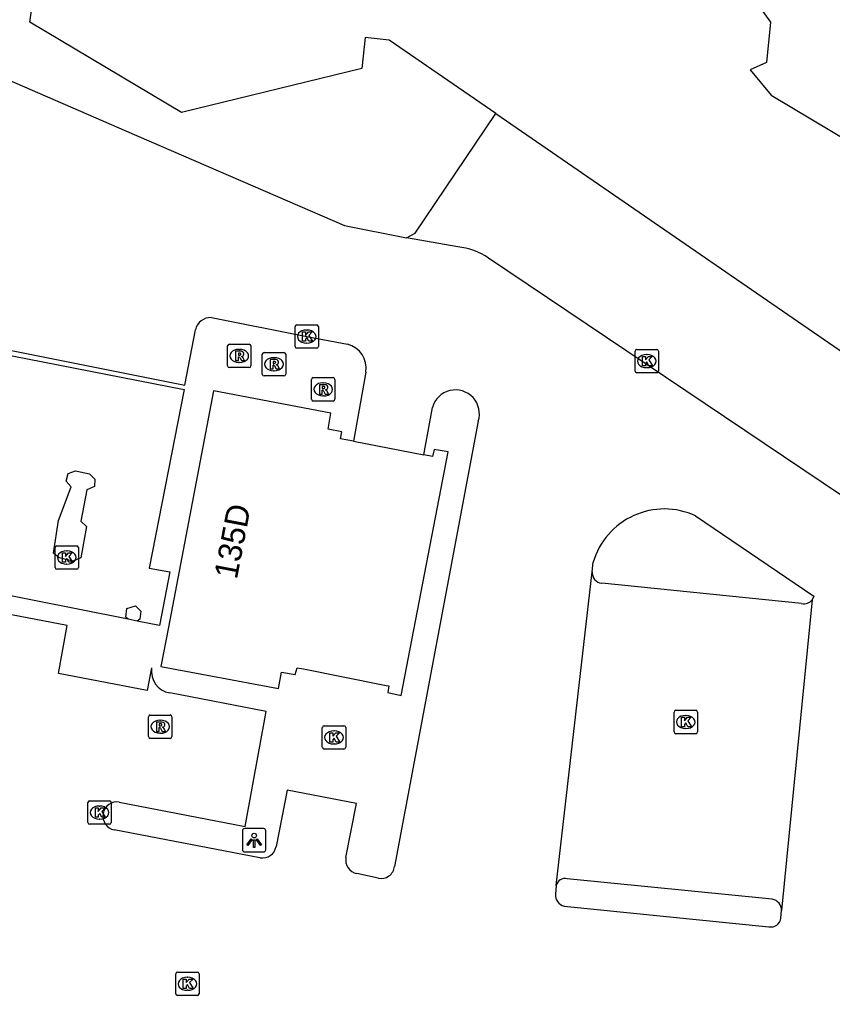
# Model space of a CAD drawing. Extents: x 161696 to 162377, y 380761 to 381673.
# Drawn here: x 161855.54 to 161890.33, y 381565.92 to 381607.68 of the extents above; entities that cross this region are included whole.
import ezdxf

# ---------------------------------------------------------------- set-up
doc = ezdxf.new("R2010")
doc.units = 0
for name, color, linetype in [('IMGEO_Kolk', 7, 'Continuous'), ('IMGEO_Lichtpunt', 7, 'Continuous'), ('IMGEO_Pand', 7, 'Continuous'), ('IMGEO_Pand_nummerreeks', 7, 'Continuous'), ('IMGEO_Parkeervlak_open', 7, 'Continuous'), ('IMGEO_Rijbaan_lokaal_open', 7, 'Continuous'), ('IMGEO_Rioolput', 7, 'Continuous'), ('IMGEO_Voetpad_open', 7, 'Continuous')]:
    doc.layers.add(name, color=color, linetype=linetype)

msp = doc.modelspace()

# ---------------------------------------------------------------- linework, layer by layer
at = {"layer": 'IMGEO_Kolk'}
for p, q in [((161867.331, 381593.683), (161867.331, 381594.535)), ((161867.406, 381594.609), (161868.258, 381594.609)), ((161867.819, 381594.389), (161867.844, 381594.389)), ((161868.332, 381594.535), (161868.332, 381593.683)), ((161868.258, 381593.609), (161867.406, 381593.609)), ((161867.842, 381593.829), (161867.817, 381593.829)), ((161881.956, 381593.562), (161882.808, 381593.562)), ((161881.881, 381592.636), (161881.881, 381593.488)), ((161882.369, 381593.342), (161882.394, 381593.342)), ((161882.882, 381593.488), (161882.882, 381592.636)), ((161882.392, 381592.782), (161882.367, 381592.782)), ((161882.808, 381592.562), (161881.956, 381592.562)), ((161857.061, 381584.23), (161857.061, 381585.082)), ((161857.136, 381585.156), (161857.988, 381585.156)), ((161857.549, 381584.936), (161857.574, 381584.936)), ((161858.062, 381585.082), (161858.062, 381584.23)), ((161857.572, 381584.376), (161857.547, 381584.376)), ((161857.988, 381584.156), (161857.136, 381584.156)), ((161883.623, 381578.118), (161884.475, 381578.118)), ((161883.548, 381577.192), (161883.548, 381578.044)), ((161884.036, 381577.898), (161884.061, 381577.898)), ((161884.549, 381578.044), (161884.549, 381577.192)), ((161868.498, 381576.534), (161868.498, 381577.386)), ((161868.573, 381577.46), (161869.425, 381577.46)), ((161869.499, 381577.386), (161869.499, 381576.534)), ((161884.059, 381577.338), (161884.034, 381577.338)), ((161868.986, 381577.24), (161869.011, 381577.24)), ((161884.475, 381577.118), (161883.623, 381577.118)), ((161869.425, 381576.46), (161868.573, 381576.46)), ((161869.009, 381576.68), (161868.984, 381576.68)), ((161858.465, 381573.315), (161858.465, 381574.167)), ((161858.54, 381574.241), (161859.392, 381574.241)), ((161858.953, 381574.021), (161858.978, 381574.021)), ((161859.466, 381574.167), (161859.466, 381573.315)), ((161859.392, 381573.241), (161858.54, 381573.241)), ((161858.976, 381573.461), (161858.951, 381573.461)), ((161862.227, 381565.99), (161862.227, 381566.842)), ((161862.302, 381566.916), (161863.154, 381566.916)), ((161863.228, 381566.842), (161863.228, 381565.99)), ((161862.715, 381566.696), (161862.74, 381566.696)), ((161862.738, 381566.136), (161862.713, 381566.136)), ((161863.154, 381565.916), (161862.302, 381565.916))]:
    msp.add_line(p, q, dxfattribs=at)
for points in [[(161867.331, 381593.683), (161867.331, 381594.535)], [(161867.406, 381594.609), (161868.258, 381594.609)], [(161868.332, 381594.535), (161868.332, 381593.683)], [(161867.652, 381594.309), (161867.775, 381594.309), (161867.775, 381594.158), (161867.905, 381594.309), (161868.069, 381594.309), (161867.923, 381594.158), (161868.076, 381593.909), (161867.924, 381593.909), (161867.839, 381594.073), (161867.775, 381594.006), (161867.775, 381593.909), (161867.652, 381593.909), (161867.652, 381594.309)], [(161868.258, 381593.609), (161867.406, 381593.609)], [(161881.956, 381593.562), (161882.808, 381593.562)], [(161881.881, 381592.636), (161881.881, 381593.488)], [(161882.202, 381593.262), (161882.325, 381593.262), (161882.325, 381593.111), (161882.455, 381593.262), (161882.619, 381593.262), (161882.473, 381593.111), (161882.626, 381592.862), (161882.474, 381592.862), (161882.389, 381593.026), (161882.325, 381592.959), (161882.325, 381592.862), (161882.202, 381592.862), (161882.202, 381593.262)], [(161882.882, 381593.488), (161882.882, 381592.636)], [(161882.808, 381592.562), (161881.956, 381592.562)], [(161857.061, 381584.23), (161857.061, 381585.082)], [(161857.136, 381585.156), (161857.988, 381585.156)], [(161857.382, 381584.856), (161857.505, 381584.856), (161857.505, 381584.705), (161857.635, 381584.856), (161857.799, 381584.856), (161857.653, 381584.705), (161857.806, 381584.456), (161857.654, 381584.456), (161857.569, 381584.62), (161857.505, 381584.553), (161857.505, 381584.456), (161857.382, 381584.456), (161857.382, 381584.856)], [(161858.062, 381585.082), (161858.062, 381584.23)], [(161857.988, 381584.156), (161857.136, 381584.156)], [(161883.623, 381578.118), (161884.475, 381578.118)], [(161883.548, 381577.192), (161883.548, 381578.044)], [(161883.869, 381577.818), (161883.992, 381577.818), (161883.992, 381577.667), (161884.122, 381577.818), (161884.286, 381577.818), (161884.14, 381577.667), (161884.293, 381577.418), (161884.141, 381577.418), (161884.056, 381577.582), (161883.992, 381577.515), (161883.992, 381577.418), (161883.869, 381577.418), (161883.869, 381577.818)], [(161884.549, 381578.044), (161884.549, 381577.192)], [(161868.498, 381576.534), (161868.498, 381577.386)], [(161868.573, 381577.46), (161869.425, 381577.46)], [(161869.499, 381577.386), (161869.499, 381576.534)], [(161868.819, 381577.16), (161868.942, 381577.16), (161868.942, 381577.009), (161869.072, 381577.16), (161869.236, 381577.16), (161869.09, 381577.009), (161869.243, 381576.76), (161869.091, 381576.76), (161869.006, 381576.924), (161868.942, 381576.857), (161868.942, 381576.76), (161868.819, 381576.76), (161868.819, 381577.16)], [(161884.475, 381577.118), (161883.623, 381577.118)], [(161869.425, 381576.46), (161868.573, 381576.46)], [(161858.465, 381573.315), (161858.465, 381574.167)], [(161858.54, 381574.241), (161859.392, 381574.241)], [(161858.786, 381573.941), (161858.909, 381573.941), (161858.909, 381573.79), (161859.039, 381573.941), (161859.203, 381573.941), (161859.057, 381573.79), (161859.21, 381573.541), (161859.058, 381573.541), (161858.973, 381573.705), (161858.909, 381573.638), (161858.909, 381573.541), (161858.786, 381573.541), (161858.786, 381573.941)], [(161859.466, 381574.167), (161859.466, 381573.315)], [(161859.392, 381573.241), (161858.54, 381573.241)], [(161862.227, 381565.99), (161862.227, 381566.842)], [(161862.302, 381566.916), (161863.154, 381566.916)], [(161863.228, 381566.842), (161863.228, 381565.99)], [(161862.548, 381566.616), (161862.671, 381566.616), (161862.671, 381566.465), (161862.801, 381566.616), (161862.965, 381566.616), (161862.819, 381566.465), (161862.972, 381566.216), (161862.82, 381566.216), (161862.735, 381566.38), (161862.671, 381566.313), (161862.671, 381566.216), (161862.548, 381566.216), (161862.548, 381566.616)], [(161863.154, 381565.916), (161862.302, 381565.916)]]:
    msp.add_lwpolyline(points, dxfattribs=at)
for centre, start, end in [((161867.408, 381594.533), 91.552, 178.448), ((161867.408, 381594.533), 91.552, 178.448), ((161868.256, 381594.533), 1.552, 88.448), ((161868.256, 381594.533), 1.552, 88.448), ((161867.408, 381593.685), 181.552, 268.448), ((161867.408, 381593.685), 181.552, 268.448), ((161868.256, 381593.685), 271.552, 358.448), ((161868.256, 381593.685), 271.552, 358.448), ((161881.958, 381593.486), 91.552, 178.448), ((161881.958, 381593.486), 91.552, 178.448), ((161882.806, 381593.486), 1.552, 88.448), ((161882.806, 381593.486), 1.552, 88.448), ((161881.958, 381592.638), 181.552, 268.448), ((161881.958, 381592.638), 181.552, 268.448), ((161882.806, 381592.638), 271.552, 358.448), ((161882.806, 381592.638), 271.552, 358.448), ((161857.138, 381585.08), 91.552, 178.448), ((161857.138, 381585.08), 91.552, 178.448), ((161857.986, 381585.08), 1.552, 88.448), ((161857.986, 381585.08), 1.552, 88.448), ((161857.138, 381584.232), 181.552, 268.448), ((161857.138, 381584.232), 181.552, 268.448), ((161857.986, 381584.232), 271.552, 358.448), ((161857.986, 381584.232), 271.552, 358.448), ((161883.625, 381578.042), 91.552, 178.448), ((161883.625, 381578.042), 91.552, 178.448), ((161884.473, 381578.042), 1.552, 88.448), ((161884.473, 381578.042), 1.552, 88.448), ((161868.575, 381577.384), 91.552, 178.448), ((161868.575, 381577.384), 91.552, 178.448), ((161869.423, 381577.384), 1.552, 88.448), ((161869.423, 381577.384), 1.552, 88.448), ((161883.625, 381577.194), 181.552, 268.448), ((161883.625, 381577.194), 181.552, 268.448), ((161884.473, 381577.194), 271.552, 358.448), ((161884.473, 381577.194), 271.552, 358.448), ((161868.575, 381576.536), 181.552, 268.448), ((161868.575, 381576.536), 181.552, 268.448), ((161869.423, 381576.536), 271.552, 358.448), ((161869.423, 381576.536), 271.552, 358.448), ((161858.542, 381574.165), 91.552, 178.448), ((161858.542, 381574.165), 91.552, 178.448), ((161859.39, 381574.165), 1.552, 88.448), ((161859.39, 381574.165), 1.552, 88.448), ((161858.542, 381573.317), 181.552, 268.448), ((161858.542, 381573.317), 181.552, 268.448), ((161859.39, 381573.317), 271.552, 358.448), ((161859.39, 381573.317), 271.552, 358.448), ((161862.304, 381566.84), 91.552, 178.448), ((161862.304, 381566.84), 91.552, 178.448), ((161863.152, 381566.84), 1.552, 88.448), ((161863.152, 381566.84), 1.552, 88.448), ((161862.304, 381565.992), 181.552, 268.448), ((161862.304, 381565.992), 181.552, 268.448), ((161863.152, 381565.992), 271.552, 358.448), ((161863.152, 381565.992), 271.552, 358.448)]:
    msp.add_arc(centre, 0.0765, start, end, dxfattribs=at)
for centre, major_axis, ratio, start_param, end_param in [((161867.818, 381594.109), (-0.387, 0.002), 0.722429, 4.712389, 7.853982), ((161867.843, 381594.109), (-0.39, 0.002), 0.717154, 1.570796, 4.712389), ((161882.368, 381593.062), (-0.387, 0.002), 0.722429, 4.712389, 7.853982), ((161882.393, 381593.062), (-0.39, 0.002), 0.717154, 1.570796, 4.712389), ((161857.548, 381584.656), (-0.387, 0.002), 0.722429, 4.712389, 7.853982), ((161857.573, 381584.656), (-0.39, 0.002), 0.717154, 1.570796, 4.712389), ((161884.035, 381577.618), (-0.387, 0.002), 0.722429, 4.712389, 7.853982), ((161884.06, 381577.618), (-0.39, 0.002), 0.717154, 1.570796, 4.712389), ((161868.985, 381576.96), (-0.387, 0.002), 0.722429, 4.712389, 7.853982), ((161869.01, 381576.96), (-0.39, 0.002), 0.717154, 1.570796, 4.712389), ((161858.952, 381573.741), (-0.387, 0.002), 0.722429, 4.712389, 7.853982), ((161858.977, 381573.741), (-0.39, 0.002), 0.717154, 1.570796, 4.712389), ((161862.714, 381566.416), (-0.387, 0.002), 0.722429, 4.712389, 7.853982), ((161862.739, 381566.416), (-0.39, 0.002), 0.717154, 1.570796, 4.712389)]:
    msp.add_ellipse(centre, major_axis=major_axis, ratio=ratio, start_param=start_param, end_param=end_param, dxfattribs=at)
at = {"layer": 'IMGEO_Lichtpunt'}
for p, q in [((161865.082, 381572.96), (161865.082, 381572.153)), ((161865.082, 381572.96), (161865.082, 381572.153)), ((161865.984, 381573.055), (161865.176, 381573.055)), ((161865.984, 381573.055), (161865.176, 381573.055)), ((161866.078, 381572.153), (161866.078, 381572.96)), ((161866.078, 381572.153), (161866.078, 381572.96)), ((161865.176, 381572.059), (161865.984, 381572.059)), ((161865.176, 381572.059), (161865.984, 381572.059))]:
    msp.add_line(p, q, dxfattribs=at)
for points in [[(161865.456, 381572.624), (161865.495, 381572.596), (161865.307, 381572.334), (161865.269, 381572.361), (161865.456, 381572.624)], [(161865.558, 381572.576), (161865.605, 381572.576), (161865.605, 381572.254), (161865.558, 381572.254), (161865.558, 381572.576)], [(161865.668, 381572.596), (161865.706, 381572.623), (161865.893, 381572.361), (161865.854, 381572.333), (161865.668, 381572.596)]]:
    msp.add_lwpolyline(points, dxfattribs=at)
msp.add_circle((161865.581, 381572.758), 0.0994, dxfattribs=at)
for centre, start, end in [((161865.176, 381572.96), 90, 180), ((161865.176, 381572.96), 90, 180), ((161865.984, 381572.96), 0, 90), ((161865.984, 381572.96), 0, 90), ((161865.176, 381572.153), 180, 270), ((161865.176, 381572.153), 180, 270), ((161865.984, 381572.153), 270, 0), ((161865.984, 381572.153), 270, 360)]:
    msp.add_arc(centre, 0.0946, start, end, dxfattribs=at)
at = {"layer": 'IMGEO_Pand'}
for points in [[(161875.918, 381603.654), (161871.356, 381606.792), (161870.331, 381606.906), (161870.184, 381605.584), (161862.478, 381603.703), (161855.984, 381607.568), (161858.546, 381625.648), (161865.994, 381627.531), (161871.704, 381624.333), (161872.742, 381623.752), (161872.593, 381622.531)], [(161874.297, 381615.743), (161873.445, 381608.779), (161874.77, 381608.603), (161875.723, 381609.363), (161875.087, 381610.14), (161880.318, 381614.76), (161882.78, 381610.998), (161884.451, 381612.036), (161887.672, 381607.562), (161887.499, 381605.842), (161886.806, 381605.529), (161887.702, 381604.433), (161891.176, 381602.37), (161893.468, 381606.324), (161899.7, 381611.086), (161900.732, 381609.736), (161903.767, 381605.762)], [(161875.918, 381603.654), (161892.35, 381592.351), (161892.403, 381592.461), (161894.708, 381592.278)], [(161869.83, 381589.634), (161869.28, 381589.74), (161869.331, 381590.033), (161868.746, 381590.145), (161868.869, 381590.838), (161863.846, 381591.785), (161861.909, 381581.67), (161861.589, 381579.999), (161866.618, 381579.052), (161866.751, 381579.756), (161867.342, 381579.645), (161867.418, 381579.941), (161867.698, 381579.886), (161871.235, 381579.185), (161871.345, 381579.163), (161871.301, 381578.877), (161871.878, 381578.757), (161873.877, 381589.174), (161873.277, 381589.285), (161873.206, 381588.982), (161872.837, 381589.053)], [(161869.83, 381589.634), (161872.837, 381589.053)]]:
    msp.add_lwpolyline(points, dxfattribs=at)
at = {"layer": 'IMGEO_Parkeervlak_open'}
for points in [[(161889.005, 381582.693), (161880.452, 381583.553)], [(161887.749, 381570.031), (161878.976, 381570.912)]]:
    msp.add_lwpolyline(points, dxfattribs=at)
for centre, radius, start, end in [((161880.502, 381584.007), 0.456, 174.6931, 263.7724), ((161889.12, 381583.099), 0.422, 254.1481, 323.9958), ((161878.888, 381570.535), 0.387, 76.8256, 167.3177), ((161887.69, 381569.581), 0.454, 356.5641, 82.549)]:
    msp.add_arc(centre, radius, start, end, dxfattribs=at)
at = {"layer": 'IMGEO_Rijbaan_lokaal_open'}
for points in [[(161848.589, 381607.677), (161849.261, 381607.306), (161850.019, 381606.977), (161851.938, 381606.45), (161860.123, 381602.896), (161869.449, 381598.865), (161872.103, 381598.341)], [(161874.29, 381597.952), (161872.103, 381598.341)], [(161894.15, 381585.001), (161875.614, 381597.463)], [(161848.245, 381596.799), (161847.894, 381594.969), (161862.615, 381592.031), (161863.073, 381594.392)], [(161863.751, 381594.922), (161867.828, 381594.111), (161869.577, 381593.784)], [(161860.184, 381582.012), (161845.951, 381584.838), (161847.848, 381594.728), (161862.579, 381591.844), (161861.094, 381584.205), (161861.978, 381584.043), (161861.535, 381581.744), (161860.576, 381581.935)], [(161870.354, 381592.594), (161869.83, 381589.634)], [(161872.837, 381589.053), (161873.209, 381591.079)], [(161875.17, 381590.487), (161871.582, 381571.438)], [(161857.816, 381584.503), (161857.24, 381584.637), (161856.991, 381584.849), (161857.204, 381586.244), (161857.751, 381587.687), (161857.531, 381587.918), (161857.623, 381588.257), (161857.934, 381588.372), (161858.531, 381588.238), (161858.767, 381588.01), (161858.746, 381587.688), (161858.422, 381587.552), (161858.159, 381586.21), (161858.409, 381585.978), (161858.16, 381584.642), (161857.816, 381584.503)], [(161884.466, 381586.439), (161889.533, 381583.004), (161889.462, 381582.851)], [(161880.047, 381584.049), (161880.089, 381584.453)], [(161861.192, 381579.936), (161860.998, 381578.968), (161857.212, 381579.694), (161857.583, 381581.753), (161845.791, 381584.004), (161845.032, 381580.048)], [(161878.51, 381570.62), (161880.047, 381584.049)], [(161889.462, 381582.851), (161888.143, 381569.554)], [(161860.184, 381582.012), (161860.084, 381582.102), (161860.136, 381582.472), (161860.497, 381582.584), (161860.727, 381582.365), (161860.682, 381582.018), (161860.576, 381581.935)], [(161860.576, 381581.935), (161860.184, 381582.012)], [(161859.811, 381574.191), (161865.196, 381573.153), (161866.099, 381578.071), (161861.969, 381578.862)], [(161869.51, 381571.823), (161869.956, 381574.124), (161866.999, 381574.694), (161866.521, 381572.286)], [(161865.831, 381571.806), (161859.595, 381573.001)], [(161870.89, 381570.94), (161869.974, 381571.133)], [(161878.51, 381570.62), (161878.469, 381570.254)], [(161878.841, 381569.741), (161887.611, 381568.855)], [(161888.119, 381569.218), (161888.143, 381569.554)]]:
    msp.add_lwpolyline(points, dxfattribs=at)
for centre, radius, start, end in [((161873.999, 381595.127), 2.84, 55.3423, 84.1158), ((161863.716, 381594.268), 0.655, 86.98, 169.0503), ((161869.332, 381592.775), 1.038, 349.9373, 76.347), ((161874.195, 381590.801), 1.024, 342.1321, 164.2712), ((161883.132, 381583.562), 3.171, 65.1274, 163.6836), ((161862.131, 381579.797), 0.949, 171.6092, 260.1595), ((161859.712, 381573.594), 0.605, 80.5916, 258.8326), ((161865.927, 381572.404), 0.606, 260.8948, 348.7541), ((161870.083, 381571.707), 0.585, 168.5873, 259.2515), ((161871.023, 381571.485), 0.561, 256.3051, 355.1765), ((161878.967, 381570.224), 0.499, 176.5245, 255.3707), ((161887.691, 381569.28), 0.433, 259.3831, 351.7136)]:
    msp.add_arc(centre, radius, start, end, dxfattribs=at)
at = {"layer": 'IMGEO_Rioolput'}
for p, q in [((161864.444, 381592.855), (161864.444, 381593.707)), ((161864.519, 381593.781), (161865.371, 381593.781)), ((161864.932, 381593.561), (161864.957, 381593.561)), ((161865.445, 381593.707), (161865.445, 381592.855)), ((161865.929, 381592.501), (161865.929, 381593.353)), ((161866.004, 381593.427), (161866.856, 381593.427)), ((161866.417, 381593.207), (161866.442, 381593.207)), ((161866.93, 381593.353), (161866.93, 381592.501)), ((161865.371, 381592.781), (161864.519, 381592.781)), ((161864.955, 381593.001), (161864.93, 381593.001)), ((161866.856, 381592.427), (161866.004, 381592.427)), ((161866.44, 381592.647), (161866.415, 381592.647)), ((161868.111, 381592.352), (161868.963, 381592.352)), ((161868.036, 381591.426), (161868.036, 381592.278)), ((161868.524, 381592.132), (161868.549, 381592.132)), ((161869.037, 381592.278), (161869.037, 381591.426)), ((161868.547, 381591.572), (161868.522, 381591.572)), ((161868.963, 381591.352), (161868.111, 381591.352)), ((161861.059, 381576.991), (161861.059, 381577.843)), ((161861.134, 381577.917), (161861.986, 381577.917)), ((161861.547, 381577.697), (161861.572, 381577.697)), ((161862.06, 381577.843), (161862.06, 381576.991)), ((161861.986, 381576.917), (161861.134, 381576.917)), ((161861.57, 381577.137), (161861.545, 381577.137))]:
    msp.add_line(p, q, dxfattribs=at)
for points in [[(161864.444, 381592.855), (161864.444, 381593.707)], [(161864.519, 381593.781), (161865.371, 381593.781)], [(161865.445, 381593.707), (161865.445, 381592.855)], [(161865.033, 381593.479), (161864.781, 381593.481), (161864.781, 381593.081)], [(161864.781, 381593.081), (161864.905, 381593.081), (161864.905, 381593.243), (161864.916, 381593.243)], [(161864.959, 381593.4), (161864.905, 381593.4), (161864.905, 381593.319)], [(161864.905, 381593.319), (161864.957, 381593.319)], [(161864.963, 381593.214), (161865.034, 381593.081), (161865.174, 381593.081), (161865.109, 381593.207)], [(161865.929, 381592.501), (161865.929, 381593.353)], [(161866.004, 381593.427), (161866.856, 381593.427)], [(161866.518, 381593.125), (161866.266, 381593.127), (161866.266, 381592.727)], [(161866.93, 381593.353), (161866.93, 381592.501)], [(161865.371, 381592.781), (161864.519, 381592.781)], [(161866.266, 381592.727), (161866.39, 381592.727), (161866.39, 381592.889), (161866.401, 381592.889)], [(161866.444, 381593.046), (161866.39, 381593.046), (161866.39, 381592.965)], [(161866.39, 381592.965), (161866.442, 381592.965)], [(161866.448, 381592.86), (161866.519, 381592.727), (161866.659, 381592.727), (161866.594, 381592.853)], [(161866.856, 381592.427), (161866.004, 381592.427)], [(161868.111, 381592.352), (161868.963, 381592.352)], [(161868.036, 381591.426), (161868.036, 381592.278)], [(161868.625, 381592.05), (161868.373, 381592.052), (161868.373, 381591.652)], [(161868.551, 381591.971), (161868.497, 381591.971), (161868.497, 381591.89)], [(161868.497, 381591.89), (161868.549, 381591.89)], [(161869.037, 381592.278), (161869.037, 381591.426)], [(161868.373, 381591.652), (161868.497, 381591.652), (161868.497, 381591.814), (161868.508, 381591.814)], [(161868.555, 381591.785), (161868.626, 381591.652), (161868.766, 381591.652), (161868.701, 381591.778)], [(161868.963, 381591.352), (161868.111, 381591.352)], [(161861.059, 381576.991), (161861.059, 381577.843)], [(161861.134, 381577.917), (161861.986, 381577.917)], [(161862.06, 381577.843), (161862.06, 381576.991)], [(161861.648, 381577.615), (161861.396, 381577.617), (161861.396, 381577.217)], [(161861.396, 381577.217), (161861.52, 381577.217), (161861.52, 381577.379), (161861.531, 381577.379)], [(161861.574, 381577.536), (161861.52, 381577.536), (161861.52, 381577.455)], [(161861.52, 381577.455), (161861.572, 381577.455)], [(161861.578, 381577.35), (161861.649, 381577.217), (161861.789, 381577.217), (161861.724, 381577.343)], [(161861.986, 381576.917), (161861.134, 381576.917)]]:
    msp.add_lwpolyline(points, dxfattribs=at)
for centre, radius, start, end in [((161864.521, 381593.705), 0.0765, 91.552, 178.448), ((161864.521, 381593.705), 0.0765, 91.552, 178.448), ((161865.369, 381593.705), 0.0765, 1.552, 88.448), ((161865.369, 381593.705), 0.0765, 1.552, 88.448), ((161864.915, 381593.19), 0.0533, 26.0293, 88.6989), ((161864.941, 381593.508), 0.19, 274.7715, 282.9687), ((161864.965, 381593.304), 0.0964, 77.0061, 93.1865), ((161864.979, 381593.361), 0.0378, 276.6634, 79.6772), ((161865.032, 381593.369), 0.109, 350.3612, 89.416), ((161865.03, 381593.369), 0.112, 277.5842, 350.9817), ((161865.014, 381593.154), 0.108, 29.5134, 73.7905), ((161866.006, 381593.351), 0.0765, 91.552, 178.448), ((161866.006, 381593.351), 0.0765, 91.552, 178.448), ((161866.517, 381593.015), 0.109, 350.3612, 89.416), ((161866.854, 381593.351), 0.0765, 1.552, 88.448), ((161866.854, 381593.351), 0.0765, 1.552, 88.448), ((161864.521, 381592.857), 0.0765, 181.552, 268.448), ((161864.521, 381592.857), 0.0765, 181.552, 268.448), ((161865.369, 381592.857), 0.0765, 271.552, 358.448), ((161865.369, 381592.857), 0.0765, 271.552, 358.448), ((161866.4, 381592.836), 0.0533, 26.0293, 88.6989), ((161866.426, 381593.154), 0.19, 274.7715, 282.9687), ((161866.45, 381592.95), 0.0964, 77.0061, 93.1865), ((161866.464, 381593.007), 0.0378, 276.6634, 79.6772), ((161866.515, 381593.015), 0.112, 277.5842, 350.9817), ((161866.499, 381592.8), 0.108, 29.5134, 73.7905), ((161866.006, 381592.503), 0.0765, 181.552, 268.448), ((161866.006, 381592.503), 0.0765, 181.552, 268.448), ((161866.854, 381592.503), 0.0765, 271.552, 358.448), ((161866.854, 381592.503), 0.0765, 271.552, 358.448), ((161868.113, 381592.276), 0.0765, 91.552, 178.448), ((161868.113, 381592.276), 0.0765, 91.552, 178.448), ((161868.961, 381592.276), 0.0765, 1.552, 88.448), ((161868.961, 381592.276), 0.0765, 1.552, 88.448), ((161868.533, 381592.079), 0.19, 274.7715, 282.9687), ((161868.557, 381591.875), 0.0964, 77.0061, 93.1865), ((161868.571, 381591.932), 0.0378, 276.6634, 79.6772), ((161868.624, 381591.94), 0.109, 350.3612, 89.416), ((161868.622, 381591.94), 0.112, 277.5842, 350.9817), ((161868.507, 381591.761), 0.0533, 26.0293, 88.6989), ((161868.606, 381591.725), 0.108, 29.5134, 73.7905), ((161868.113, 381591.428), 0.0765, 181.552, 268.448), ((161868.113, 381591.428), 0.0765, 181.552, 268.448), ((161868.961, 381591.428), 0.0765, 271.552, 358.448), ((161868.961, 381591.428), 0.0765, 271.552, 358.448), ((161861.136, 381577.841), 0.0765, 91.552, 178.448), ((161861.136, 381577.841), 0.0765, 91.552, 178.448), ((161861.984, 381577.841), 0.0765, 1.552, 88.448), ((161861.984, 381577.841), 0.0765, 1.552, 88.448), ((161861.53, 381577.326), 0.0533, 26.0293, 88.6989), ((161861.556, 381577.644), 0.19, 274.7715, 282.9687), ((161861.58, 381577.44), 0.0964, 77.0061, 93.1865), ((161861.594, 381577.497), 0.0378, 276.6634, 79.6772), ((161861.647, 381577.505), 0.109, 350.3612, 89.416), ((161861.645, 381577.505), 0.112, 277.5842, 350.9817), ((161861.629, 381577.29), 0.108, 29.5134, 73.7905), ((161861.136, 381576.993), 0.0765, 181.552, 268.448), ((161861.136, 381576.993), 0.0765, 181.552, 268.448), ((161861.984, 381576.993), 0.0765, 271.552, 358.448), ((161861.984, 381576.993), 0.0765, 271.552, 358.448)]:
    msp.add_arc(centre, radius, start, end, dxfattribs=at)
for centre, major_axis, ratio, start_param, end_param in [((161864.931, 381593.281), (-0.387, 0.002), 0.722429, 4.712389, 7.853982), ((161864.956, 381593.281), (-0.39, 0.002), 0.717154, 1.570796, 4.712389), ((161866.416, 381592.927), (-0.387, 0.002), 0.722429, 4.712389, 7.853982), ((161866.441, 381592.927), (-0.39, 0.002), 0.717154, 1.570796, 4.712389), ((161868.523, 381591.852), (-0.387, 0.002), 0.722429, 4.712389, 7.853982), ((161868.548, 381591.852), (-0.39, 0.002), 0.717154, 1.570796, 4.712389), ((161861.546, 381577.417), (-0.387, 0.002), 0.722429, 4.712389, 7.853982), ((161861.571, 381577.417), (-0.39, 0.002), 0.717154, 1.570796, 4.712389)]:
    msp.add_ellipse(centre, major_axis=major_axis, ratio=ratio, start_param=start_param, end_param=end_param, dxfattribs=at)
at = {"layer": 'IMGEO_Voetpad_open'}
msp.add_lwpolyline([(161872.103, 381598.341), (161872.47, 381598.536), (161875.918, 381603.654)], dxfattribs=at)

# ---------------------------------------------------------------- texts
at = {"layer": 'IMGEO_Pand_nummerreeks'}
msp.add_text('135D', height=1, rotation=79.1598, dxfattribs=at).set_placement((161864.841, 381583.691))

doc.saveas('drawing.dxf')
